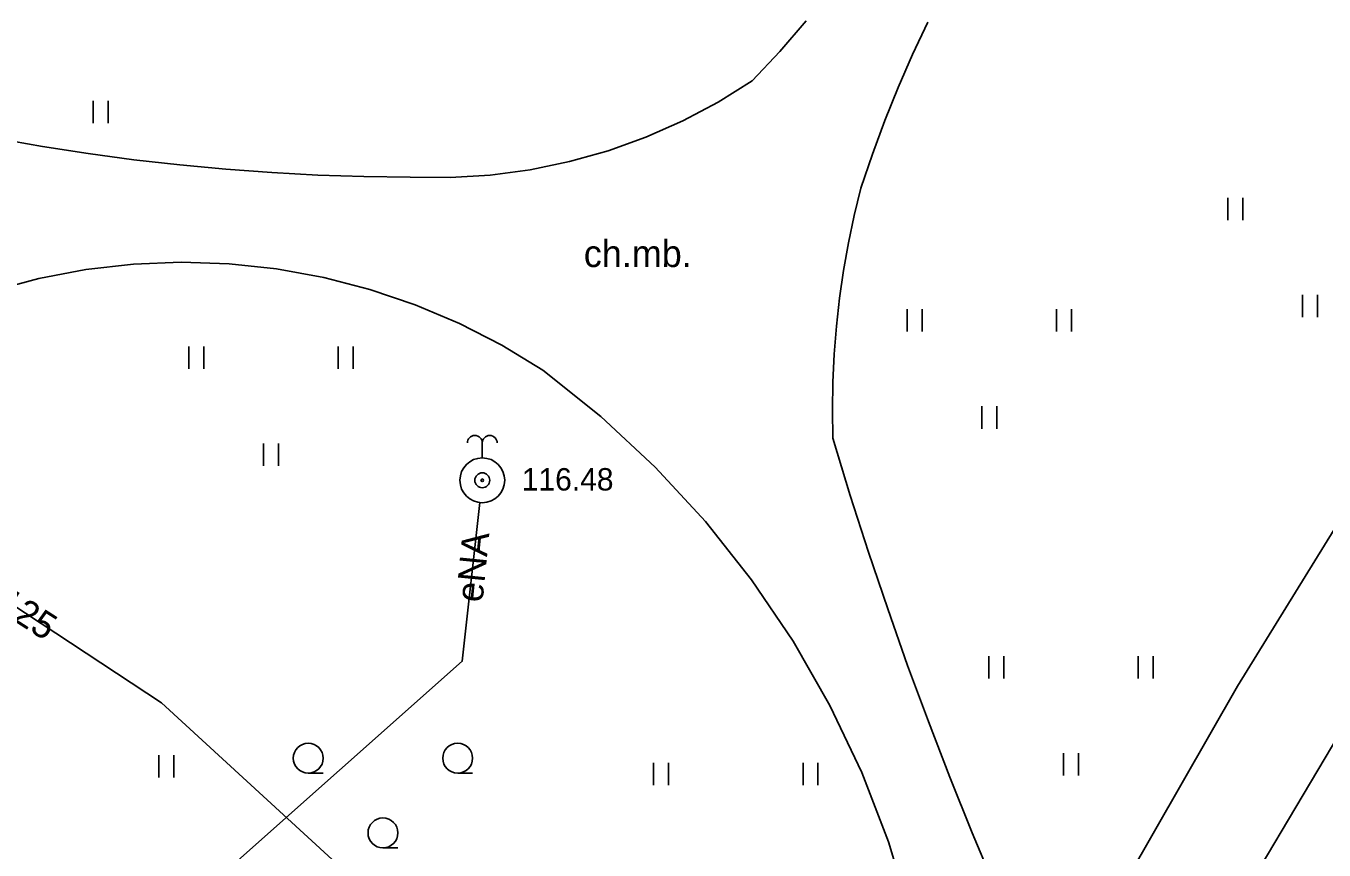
# Model space of a CAD drawing. Extents: x 6434771 to 6436222, y 5663454 to 5664782.
# Drawn here: x 6435344.15 to 6435387.58, y 5664154.13 to 5664181.7 of the extents above; entities that cross this region are included whole.
import ezdxf

# ---------------------------------------------------------------- set-up
doc = ezdxf.new("R2010")
doc.units = 0
for name, color, linetype in [('Warstwa 12', 7, 'Continuous'), ('Warstwa 13', 7, 'Continuous'), ('Warstwa 31', 7, 'Continuous'), ('Warstwa 5', 7, 'Continuous'), ('Warstwa 6', 7, 'Continuous'), ('Warstwa 9', 7, 'Continuous')]:
    doc.layers.add(name, color=color, linetype=linetype)

msp = doc.modelspace()

# ---------------------------------------------------------------- linework, layer by layer
at = {"layer": 'Warstwa 12'}
for points in [[(6435300.403, 5664193.803), (6435317.688, 5664179.233), (6435332.921, 5664169.488), (6435333.508, 5664169.042), (6435348.686, 5664159.057)], [(6435333.412, 5664142.997), (6435346.431, 5664149.504), (6435358.744, 5664160.446), (6435359.334, 5664165.753)], [(6435348.686, 5664159.057), (6435358.479, 5664150.058), (6435375.806, 5664138.279)]]:
    msp.add_lwpolyline(points, dxfattribs=at)
at = {"layer": 'Warstwa 31'}
msp.add_line((6435359.417, 5664167.248), (6435359.417, 5664167.748), dxfattribs=at)
for radius in [0.75, 0.25]:
    msp.add_circle((6435359.417, 5664166.498), radius, dxfattribs=at)
for centre, start in [((6435359.167, 5664167.748), 0), ((6435359.667, 5664167.748), 360)]:
    msp.add_arc(centre, 0.25, start, 180, dxfattribs=at)
at = {"layer": 'Warstwa 5'}
for p, q in [((6435369.379, 5664180.846), (6435370.254, 5664181.871)), ((6435373.815, 5664180.746), (6435374.326, 5664181.83)), ((6435368.449, 5664179.869), (6435369.379, 5664180.846)), ((6435373.335, 5664179.647), (6435373.815, 5664180.746)), ((6435367.31, 5664179.156), (6435368.449, 5664179.869)), ((6435372.886, 5664178.535), (6435373.335, 5664179.647)), ((6435346.4, 5664178.452), (6435346.4, 5664179.202)), ((6435346.9, 5664178.452), (6435346.9, 5664179.202)), ((6435366.122, 5664178.526), (6435367.31, 5664179.156)), ((6435364.893, 5664177.982), (6435366.122, 5664178.526)), ((6435372.47, 5664177.411), (6435372.886, 5664178.535)), ((6435343.184, 5664177.934), (6435344.704, 5664177.666)), ((6435363.629, 5664177.527), (6435364.893, 5664177.982)), ((6435344.704, 5664177.666), (6435346.23, 5664177.43)), ((6435346.23, 5664177.43), (6435347.76, 5664177.225)), ((6435362.335, 5664177.162), (6435363.629, 5664177.527)), ((6435372.086, 5664176.275), (6435372.47, 5664177.411)), ((6435347.76, 5664177.225), (6435349.294, 5664177.05)), ((6435349.294, 5664177.05), (6435350.831, 5664176.907)), ((6435350.831, 5664176.907), (6435352.371, 5664176.795)), ((6435359.686, 5664176.714), (6435361.018, 5664176.891)), ((6435361.018, 5664176.891), (6435362.335, 5664177.162)), ((6435352.371, 5664176.795), (6435353.912, 5664176.714)), ((6435353.912, 5664176.714), (6435355.455, 5664176.665)), ((6435355.455, 5664176.665), (6435357, 5664176.647)), ((6435357, 5664176.647), (6435358.344, 5664176.633)), ((6435358.344, 5664176.633), (6435359.686, 5664176.714)), ((6435371.864, 5664175.362), (6435372.086, 5664176.275)), ((6435384.362, 5664175.203), (6435384.362, 5664175.953)), ((6435384.685, 5664159.612), (6435394.886, 5664176.15)), ((6435384.862, 5664175.203), (6435384.862, 5664175.953)), ((6435371.671, 5664174.443), (6435371.864, 5664175.362)), ((6435371.508, 5664173.519), (6435371.671, 5664174.443)), ((6435347.742, 5664173.729), (6435349.342, 5664173.794)), ((6435349.342, 5664173.794), (6435350.942, 5664173.741)), ((6435344.579, 5664173.249), (6435346.152, 5664173.547)), ((6435346.152, 5664173.547), (6435347.742, 5664173.729)), ((6435350.942, 5664173.741), (6435352.534, 5664173.571)), ((6435352.534, 5664173.571), (6435354.109, 5664173.285)), ((6435371.373, 5664172.59), (6435371.508, 5664173.519)), ((6435343.032, 5664172.836), (6435344.579, 5664173.249)), ((6435354.109, 5664173.285), (6435355.659, 5664172.883)), ((6435355.659, 5664172.883), (6435357.175, 5664172.37)), ((6435371.268, 5664171.657), (6435371.373, 5664172.59)), ((6435386.862, 5664171.953), (6435386.862, 5664172.703)), ((6435387.362, 5664171.953), (6435387.362, 5664172.703)), ((6435357.175, 5664172.37), (6435358.649, 5664171.746)), ((6435373.637, 5664171.474), (6435373.637, 5664172.224)), ((6435374.137, 5664171.474), (6435374.137, 5664172.224)), ((6435378.637, 5664171.474), (6435378.637, 5664172.224)), ((6435379.137, 5664171.474), (6435379.137, 5664172.224)), ((6435358.649, 5664171.746), (6435360.074, 5664171.016)), ((6435371.193, 5664170.721), (6435371.268, 5664171.657)), ((6435349.596, 5664170.231), (6435349.596, 5664170.981)), ((6435350.096, 5664170.231), (6435350.096, 5664170.981)), ((6435354.596, 5664170.231), (6435354.596, 5664170.981)), ((6435355.096, 5664170.231), (6435355.096, 5664170.981)), ((6435360.074, 5664171.016), (6435361.441, 5664170.183)), ((6435371.147, 5664169.783), (6435371.193, 5664170.721)), ((6435361.441, 5664170.183), (6435363.38, 5664168.633)), ((6435371.131, 5664168.844), (6435371.147, 5664169.783)), ((6435363.38, 5664168.633), (6435365.198, 5664166.941)), ((6435371.131, 5664168.844), (6435371.145, 5664167.906)), ((6435376.137, 5664168.224), (6435376.137, 5664168.974)), ((6435376.637, 5664168.224), (6435376.637, 5664168.974)), ((6435383.87, 5664150.901), (6435394.221, 5664168.337)), ((6435352.096, 5664166.981), (6435352.096, 5664167.731)), ((6435352.596, 5664166.981), (6435352.596, 5664167.731)), ((6435371.145, 5664167.906), (6435371.73, 5664165.993)), ((6435365.198, 5664166.941), (6435366.882, 5664165.117)), ((6435371.73, 5664165.993), (6435372.343, 5664164.088)), ((6435366.882, 5664165.117), (6435368.425, 5664163.172)), ((6435372.343, 5664164.088), (6435372.982, 5664162.192)), ((6435368.425, 5664163.172), (6435369.816, 5664161.116)), ((6435372.982, 5664162.192), (6435373.649, 5664160.306)), ((6435369.816, 5664161.116), (6435371.049, 5664158.96)), ((6435373.649, 5664160.306), (6435374.343, 5664158.43)), ((6435376.365, 5664159.866), (6435376.365, 5664160.616)), ((6435376.865, 5664159.866), (6435376.865, 5664160.616)), ((6435381.365, 5664159.866), (6435381.365, 5664160.616)), ((6435381.865, 5664159.866), (6435381.865, 5664160.616)), ((6435378.801, 5664149.323), (6435384.685, 5664159.612)), ((6435371.049, 5664158.96), (6435372.116, 5664156.718)), ((6435374.343, 5664158.43), (6435375.064, 5664156.563)), ((6435348.597, 5664156.553), (6435348.597, 5664157.303)), ((6435349.097, 5664156.553), (6435349.097, 5664157.303)), ((6435378.865, 5664156.616), (6435378.865, 5664157.366)), ((6435379.365, 5664156.616), (6435379.365, 5664157.366)), ((6435365.15, 5664156.293), (6435365.15, 5664157.043)), ((6435365.65, 5664156.293), (6435365.65, 5664157.043)), ((6435370.15, 5664156.293), (6435370.15, 5664157.043)), ((6435370.65, 5664156.293), (6435370.65, 5664157.043)), ((6435372.116, 5664156.718), (6435373.01, 5664154.402)), ((6435375.064, 5664156.563), (6435375.811, 5664154.707)), ((6435375.811, 5664154.707), (6435376.585, 5664152.862)), ((6435373.01, 5664154.402), (6435373.728, 5664152.026))]:
    msp.add_line(p, q, dxfattribs=at)
at = {"layer": 'Warstwa 6'}
for p, q in [((6435354.093, 5664156.698), (6435353.593, 5664156.698)), ((6435359.093, 5664156.698), (6435358.593, 5664156.698)), ((6435356.593, 5664154.198), (6435356.093, 5664154.198))]:
    msp.add_line(p, q, dxfattribs=at)
for centre, radius in [((6435359.417, 5664166.498), 0.045), ((6435353.593, 5664157.198), 0.5), ((6435358.593, 5664157.198), 0.5), ((6435356.093, 5664154.698), 0.5)]:
    msp.add_circle(centre, radius, dxfattribs=at)
at = {"layer": 'Warstwa 9'}
for p, q in [((6435369.379, 5664180.846), (6435370.254, 5664181.871)), ((6435373.815, 5664180.746), (6435374.326, 5664181.83)), ((6435368.449, 5664179.869), (6435369.379, 5664180.846)), ((6435373.335, 5664179.647), (6435373.815, 5664180.746)), ((6435367.31, 5664179.156), (6435368.449, 5664179.869)), ((6435372.886, 5664178.535), (6435373.335, 5664179.647)), ((6435366.122, 5664178.526), (6435367.31, 5664179.156)), ((6435364.893, 5664177.982), (6435366.122, 5664178.526)), ((6435372.47, 5664177.411), (6435372.886, 5664178.535)), ((6435343.184, 5664177.934), (6435344.704, 5664177.666)), ((6435363.629, 5664177.527), (6435364.893, 5664177.982)), ((6435344.704, 5664177.666), (6435346.23, 5664177.43)), ((6435346.23, 5664177.43), (6435347.76, 5664177.225)), ((6435362.335, 5664177.162), (6435363.629, 5664177.527)), ((6435372.086, 5664176.275), (6435372.47, 5664177.411)), ((6435347.76, 5664177.225), (6435349.294, 5664177.05)), ((6435349.294, 5664177.05), (6435350.831, 5664176.907)), ((6435350.831, 5664176.907), (6435352.371, 5664176.795)), ((6435359.686, 5664176.714), (6435361.018, 5664176.891)), ((6435361.018, 5664176.891), (6435362.335, 5664177.162)), ((6435352.371, 5664176.795), (6435353.912, 5664176.714)), ((6435353.912, 5664176.714), (6435355.455, 5664176.665)), ((6435355.455, 5664176.665), (6435357, 5664176.647)), ((6435357, 5664176.647), (6435358.344, 5664176.633)), ((6435358.344, 5664176.633), (6435359.686, 5664176.714)), ((6435371.864, 5664175.362), (6435372.086, 5664176.275)), ((6435384.685, 5664159.612), (6435394.886, 5664176.15)), ((6435371.671, 5664174.443), (6435371.864, 5664175.362)), ((6435371.508, 5664173.519), (6435371.671, 5664174.443)), ((6435347.742, 5664173.729), (6435349.342, 5664173.794)), ((6435349.342, 5664173.794), (6435350.942, 5664173.741)), ((6435344.579, 5664173.249), (6435346.152, 5664173.547)), ((6435346.152, 5664173.547), (6435347.742, 5664173.729)), ((6435350.942, 5664173.741), (6435352.534, 5664173.571)), ((6435352.534, 5664173.571), (6435354.109, 5664173.285)), ((6435371.373, 5664172.59), (6435371.508, 5664173.519)), ((6435343.032, 5664172.836), (6435344.579, 5664173.249)), ((6435354.109, 5664173.285), (6435355.659, 5664172.883)), ((6435355.659, 5664172.883), (6435357.175, 5664172.37)), ((6435371.268, 5664171.657), (6435371.373, 5664172.59)), ((6435357.175, 5664172.37), (6435358.649, 5664171.746)), ((6435358.649, 5664171.746), (6435360.074, 5664171.016)), ((6435371.193, 5664170.721), (6435371.268, 5664171.657)), ((6435360.074, 5664171.016), (6435361.441, 5664170.183)), ((6435371.147, 5664169.783), (6435371.193, 5664170.721)), ((6435361.441, 5664170.183), (6435363.38, 5664168.633)), ((6435371.131, 5664168.844), (6435371.147, 5664169.783)), ((6435363.38, 5664168.633), (6435365.198, 5664166.941)), ((6435371.131, 5664168.844), (6435371.145, 5664167.906)), ((6435383.87, 5664150.901), (6435394.221, 5664168.337)), ((6435371.145, 5664167.906), (6435371.73, 5664165.993)), ((6435365.198, 5664166.941), (6435366.882, 5664165.117)), ((6435371.73, 5664165.993), (6435372.343, 5664164.088)), ((6435366.882, 5664165.117), (6435368.425, 5664163.172)), ((6435372.343, 5664164.088), (6435372.982, 5664162.192)), ((6435368.425, 5664163.172), (6435369.816, 5664161.116)), ((6435372.982, 5664162.192), (6435373.649, 5664160.306)), ((6435369.816, 5664161.116), (6435371.049, 5664158.96)), ((6435373.649, 5664160.306), (6435374.343, 5664158.43)), ((6435378.801, 5664149.323), (6435384.685, 5664159.612)), ((6435371.049, 5664158.96), (6435372.116, 5664156.718)), ((6435374.343, 5664158.43), (6435375.064, 5664156.563)), ((6435372.116, 5664156.718), (6435373.01, 5664154.402)), ((6435375.064, 5664156.563), (6435375.811, 5664154.707)), ((6435375.811, 5664154.707), (6435376.585, 5664152.862)), ((6435373.01, 5664154.402), (6435373.728, 5664152.026))]:
    msp.add_line(p, q, dxfattribs=at)

# ---------------------------------------------------------------- texts
at = {"layer": 'Warstwa 13'}
for s, rotation, p in [('eNA', 84.3451, (6435359.423, 5664162.393)), ('wA125', 327.3537, (6435341.699, 5664163.094))]:
    msp.add_text(s, height=0.9, rotation=rotation, dxfattribs=at).set_placement(p)
at = {"layer": 'Warstwa 6'}
msp.add_text('116.48', height=0.75, dxfattribs=at).set_placement((6435360.74, 5664166.156))
at = {"layer": 'Warstwa 9'}
msp.add_text('ch.mb.', height=0.9, dxfattribs=at).set_placement((6435362.814, 5664173.635))

doc.saveas('drawing.dxf')
